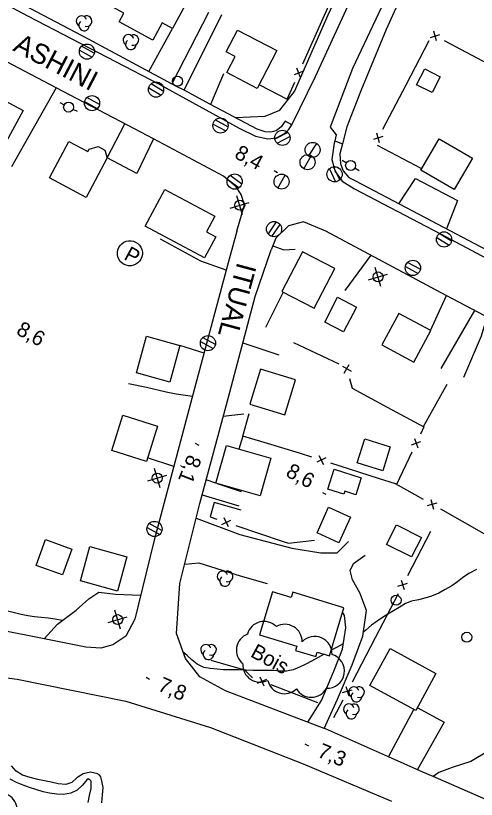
# Model space of a CAD drawing. Extents: x 219136 to 222520, y 5421589 to 5424530.
# Drawn here: x 220812.5 to 220904.7, y 5423137.9 to 5423294.7 of the extents above; entities that cross this region are included whole.
import ezdxf

# ---------------------------------------------------------------- set-up
doc = ezdxf.new("R2010")
doc.units = 0
for name, color, linetype in [('Level 19', 7, 'Continuous'), ('Level 2', 7, 'Continuous'), ('Level 21', 7, 'Continuous'), ('Level 22', 7, 'Continuous'), ('Level 3', 7, 'Continuous'), ('Level 31', 7, 'Continuous'), ('Level 36', 7, 'Continuous'), ('Level 37', 7, 'Continuous'), ('Level 38', 7, 'Continuous'), ('Level 44', 7, 'Continuous')]:
    doc.layers.add(name, color=color, linetype=linetype)

msp = doc.modelspace()

# ---------------------------------------------------------------- linework, layer by layer
at = {"layer": 'Level 19'}
for points in [[(220851.13, 5423295.36), (220843.76, 5423281.09)], [(220846.23, 5423279.78), (220853.77, 5423294.95)], [(220839.16, 5423283.56), (220843.9, 5423292.18)], [(220854.15, 5423283.11), (220851.53, 5423276.97)], [(220820.65, 5423280.27), (220811.71, 5423264.49)], [(220840.08, 5423270.06), (220836.76, 5423263.15), (220830.84, 5423266.27), (220834.4, 5423273.07)], [(220889.2, 5423257.09), (220892.54, 5423262.13), (220900.94, 5423257.75), (220898.77, 5423252.07), (220898.77, 5423252.06)], [(220854.68, 5423243.79), (220849.57, 5423245.6), (220841.54, 5423249.97)], [(220863.97, 5423248.64), (220866.19, 5423247.85), (220868.5, 5423248.01)], [(220883.63, 5423246.77), (220878.42, 5423239.73)], [(220895.57, 5423231.74), (220898.79, 5423238.69)], [(220904.39, 5423235.73), (220904.39, 5423235.73), (220897.66, 5423224.14)], [(220902.23, 5423222.41), (220905.79, 5423230.62), (220906.89, 5423234.42)], [(220850.22, 5423227.15), (220845.41, 5423228.73)], [(220858, 5423229.24), (220865.21, 5423226.88)], [(220835.11, 5423221.1), (220838.69, 5423220.39), (220842.67, 5423219.47), (220844.62, 5423219.05), (220847.93, 5423218.59)], [(220858.21, 5423215), (220855.8, 5423214.69), (220854.08, 5423214.51)], [(220844.16, 5423204.5), (220838.93, 5423206.26)], [(220852.58, 5423201.16), (220850.65, 5423201.8)], [(220857.75, 5423199.45), (220852.89, 5423201.06)], [(220849.84, 5423198.83), (220857.21, 5423196.61)], [(220848.65, 5423194.16), (220857.42, 5423190.86), (220867.81, 5423188.18), (220873.58, 5423187.21), (220876.89, 5423187.22), (220879.15, 5423189.52)], [(220874.26, 5423152.09), (220876.97, 5423157.93), (220879.88, 5423164.79), (220882.02, 5423170.55), (220882.78, 5423175.67), (220881.39, 5423179.2), (220879.97, 5423181.81), (220879.5, 5423183.67), (220880.18, 5423185.08), (220882.46, 5423186.78)], [(220846.37, 5423184.97), (220849.18, 5423185.23), (220857.49, 5423182.61), (220862.89, 5423181.11)], [(220818.2, 5423170.03), (220820.87, 5423172.96), (220824.6, 5423175.74), (220827.13, 5423178.03), (220829.15, 5423179.36), (220832.53, 5423178.93), (220837.53, 5423178.74)], [(220971.34, 5423177.67), (220967.69, 5423174.5), (220961.84, 5423172.04), (220956.3, 5423170.22), (220951.3, 5423168.96), (220947.57, 5423168.78), (220943.63, 5423169.7), (220939.37, 5423171.71), (220934.7, 5423174.6), (220930.82, 5423176.84), (220927.46, 5423177.65), (220925.12, 5423176.77), (220922.78, 5423174.16), (220919.75, 5423167.92), (220915.42, 5423159.47), (220910.34, 5423150.81), (220907.12, 5423147.53), (220903.63, 5423145.47), (220899.91, 5423144.25), (220897.24, 5423143.28), (220896.12, 5423142.44)], [(220871.02, 5423153.33), (220873.73, 5423157.68), (220876.23, 5423163.53), (220877.92, 5423167.96), (220878.62, 5423172.19), (220878.34, 5423174.68), (220877.97, 5423175.35)], [(220892.92, 5423156.26), (220898.29, 5423153.32), (220892.94, 5423143.84)], [(220887.17, 5423146.39), (220892.21, 5423155.89)]]:
    msp.add_lwpolyline(points, dxfattribs=at)
at = {"layer": 'Level 2'}
for points in [[(220904.75, 5423183.91), (220903.22, 5423183.07), (220901.99, 5423182.22), (220900.95, 5423181.44), (220899.81, 5423180.62), (220898.53, 5423179.86), (220897.21, 5423179.14), (220895.75, 5423178.55), (220894.42, 5423178.13), (220893.19, 5423177.79), (220891.76, 5423177.52), (220890.54, 5423177.07), (220889.27, 5423176.26), (220888.17, 5423175.59), (220887.02, 5423174.93)], [(220821.85, 5423173.69), (220820.4, 5423173.96), (220819.03, 5423174.12), (220817.62, 5423174.26), (220816.26, 5423174.4), (220814.93, 5423174.59), (220813.63, 5423174.91), (220812.29, 5423175.23), (220810.88, 5423175.55), (220809.41, 5423175.77), (220807.97, 5423175.99), (220806.56, 5423176.2), (220805.26, 5423176.42), (220804, 5423176.72), (220802.68, 5423177), (220801.22, 5423177.22), (220799.98, 5423177.39), (220798.47, 5423177.62), (220797.28, 5423177.81)], [(220887.02, 5423174.93), (220885.95, 5423174.26), (220884.88, 5423173.58), (220883.73, 5423172.76), (220882.62, 5423171.74), (220882.14, 5423171.32)], [(220878.1, 5423169.02), (220876.85, 5423168.34), (220875.71, 5423167.72), (220875.63, 5423167.68)], [(220874.28, 5423166.93), (220873.1, 5423166.28), (220871.75, 5423165.54), (220870.61, 5423164.91), (220869.36, 5423164.33), (220868.07, 5423163.82), (220866.73, 5423163.53), (220865.48, 5423163.56), (220864.1, 5423163.65), (220862.83, 5423163.67), (220861.48, 5423163.68), (220860.01, 5423163.66), (220858.66, 5423163.71), (220857.14, 5423163.79), (220855.63, 5423163.82), (220854.11, 5423163.84), (220852.82, 5423163.91), (220851.46, 5423164.05), (220850.17, 5423164.27), (220848.87, 5423164.91), (220847.87, 5423165.76), (220846.85, 5423166.66), (220846.06, 5423167.37)], [(220829.18, 5423142.83), (220828.96, 5423142.97), (220827.5, 5423143.35), (220826.03, 5423143.01), (220824.77, 5423142.2), (220823.75, 5423141.23), (220822.54, 5423140.84), (220821.02, 5423140.98), (220819.59, 5423141.31), (220818.29, 5423141.58), (220816.97, 5423141.84), (220815.41, 5423142.24), (220813.91, 5423142.7), (220812.64, 5423143.54), (220811.68, 5423144.58)], [(220827.02, 5423137.23), (220827.29, 5423138.63), (220827.63, 5423140.06), (220827.66, 5423141.53), (220827.46, 5423141.73), (220827.01, 5423141.97), (220826.78, 5423141.78), (220825.91, 5423140.74), (220824.84, 5423139.76), (220823.54, 5423139.14), (220822.07, 5423138.87), (220820.75, 5423138.9), (220819.31, 5423139.11), (220818, 5423139.39), (220816.56, 5423139.85), (220815.28, 5423140.27), (220813.98, 5423140.73), (220812.67, 5423141.27), (220811.44, 5423141.92)], [(220829.78, 5423137.2), (220829.87, 5423138.8), (220830.01, 5423140.24), (220829.76, 5423141.61), (220829.55, 5423142.4), (220829.37, 5423142.65), (220829.18, 5423142.83)]]:
    msp.add_lwpolyline(points, dxfattribs=at)
at = {"layer": 'Level 21'}
for points in [[(220789.81, 5423308.04), (220815.03, 5423294.62), (220841.24, 5423280.99), (220857.28, 5423272.22), (220860.52, 5423270.59), (220862.97, 5423270.06), (220864.73, 5423270.29), (220866.34, 5423271.16), (220867.11, 5423271.9), (220867.82, 5423272.9), (220872.51, 5423282.55), (220882.09, 5423303.35), (220894.58, 5423331.02), (220900.58, 5423344.18), (220901.36, 5423346.72), (220901.74, 5423349.06), (220901.5, 5423350.98), (220900.82, 5423352.43), (220899.85, 5423353.72), (220898.17, 5423355.13), (220854.77, 5423378.12), (220821.72, 5423395.62), (220802.3, 5423405.92)], [(221034.21, 5423281.98), (221001.78, 5423299.56), (220962.06, 5423320.69), (220923.68, 5423341.4), (220917.59, 5423344.56), (220914.86, 5423345.6), (220912.4, 5423345.25), (220910.35, 5423344.22), (220908.2, 5423340.39), (220906.64, 5423341.11), (220900.88, 5423328.5), (220879.94, 5423284.18), (220875.47, 5423272.4), (220876.66, 5423270.88), (220876.4, 5423269.64)], [(220856.49, 5423274.33), (220862.46, 5423274.64), (220865.43, 5423275.8), (220868.33, 5423279.52), (220875.09, 5423294.87), (220885.39, 5423317.15), (220887.59, 5423322.07)], [(220856.78, 5423251.6), (220858.3, 5423256.85), (220857.64, 5423258.9), (220856.63, 5423260.48), (220854.1, 5423262.6), (220840.08, 5423270.06), (220836.29, 5423272.08), (220820.65, 5423280.27), (220803.19, 5423289.4), (220776.43, 5423304.07), (220773.92, 5423304.58), (220771.37, 5423303.76), (220769.27, 5423301.55), (220768.33, 5423298.78), (220768.32, 5423296.68)], [(220892.42, 5423304.71), (220886.71, 5423291.97), (220881.62, 5423279.7), (220878.78, 5423272.48), (220877.93, 5423269.1)], [(220876.4, 5423269.64), (220876.31, 5423269.21), (220875.83, 5423265.97), (220876.48, 5423263.54), (220877.85, 5423261.59), (220880.37, 5423260.04), (220897.54, 5423251.07), (220932.64, 5423232.38), (220957.29, 5423219.32), (220980.12, 5423207.12), (221008.25, 5423192.18), (221037.94, 5423176.06), (221070.92, 5423158.24), (221106.88, 5423138.82), (221123.77, 5423129.59), (221125.63, 5423129.11), (221127.61, 5423129.23), (221129.13, 5423129.86), (221130.17, 5423130.62), (221131.72, 5423132.4)], [(221134.08, 5423112.45), (221112.63, 5423124.02), (221075.87, 5423143.92), (221060.17, 5423152.4), (221022.07, 5423172.93), (220995.92, 5423187.46), (220975.59, 5423198.17), (220958.05, 5423207.39), (220922.92, 5423225.97), (220898.67, 5423238.75), (220874.62, 5423251.57), (220870.14, 5423253.44), (220867.15, 5423252.65), (220864.57, 5423250.22), (220863.68, 5423247.88)], [(220856.78, 5423251.6), (220854.68, 5423243.79), (220848.06, 5423219.09), (220840.15, 5423189.52), (220836.36, 5423173.92), (220834.6, 5423170.52), (220831.94, 5423168.82), (220829.59, 5423168.17), (220826.57, 5423168.37), (220818.2, 5423170.03), (220809.06, 5423171.84)], [(220910.33, 5423136.25), (220896.12, 5423142.44), (220894.04, 5423143.35), (220887.17, 5423146.39), (220874.56, 5423151.98), (220874.26, 5423152.09), (220854.5, 5423159.64), (220849.37, 5423162.42), (220846.53, 5423166.06), (220844.72, 5423171.08), (220845.4, 5423181.06), (220848.65, 5423194.16), (220849.37, 5423197.07), (220855.12, 5423218.36), (220860.46, 5423238.52), (220863.68, 5423247.88)], [(220657.15, 5423148.52), (220677.44, 5423152.18), (220703.14, 5423156.57), (220730.87, 5423161.67), (220749.58, 5423164.8), (220761.21, 5423165.96), (220773.79, 5423165.95), (220791.58, 5423164.73), (220812.79, 5423161.96), (220834.54, 5423157.51), (220851.52, 5423152.27), (220870.08, 5423145.01), (220887.78, 5423137.56)]]:
    msp.add_lwpolyline(points, dxfattribs=at)
at = {"layer": 'Level 22'}
for points in [[(220867.82, 5423272.9), (220866.49, 5423273.59), (220865.68, 5423272.5), (220864.69, 5423271.7), (220863.63, 5423271.41), (220862.45, 5423271.47), (220860.83, 5423272.03), (220851.53, 5423276.97), (220846.23, 5423279.78), (220844.73, 5423280.57), (220827.09, 5423290.04), (220814.15, 5423296.82), (220803.61, 5423302.35), (220792.97, 5423308.04), (220778.15, 5423315.98), (220755.32, 5423327.99), (220726.58, 5423343.48), (220700.38, 5423357.31), (220681.27, 5423367.47), (220660.71, 5423378.4)], [(220876.4, 5423269.64), (220877.93, 5423269.1), (220877.43, 5423267.04), (220877.53, 5423265.1), (220878.11, 5423263.69), (220879.2, 5423262.33), (220880.53, 5423261.65), (220913.27, 5423244.44), (220940.44, 5423230.1), (220974.52, 5423211.79), (221008.64, 5423193.62), (221044.19, 5423174.41), (221085.04, 5423152.28), (221124.31, 5423130.84), (221126.03, 5423130.39), (221127.72, 5423130.78), (221129.08, 5423131.54), (221130.13, 5423132.43), (221130.63, 5423133.12), (221131.72, 5423132.4)]]:
    msp.add_lwpolyline(points, dxfattribs=at)
at = {"layer": 'Level 3'}
for p, q in [((220864.24, 5423263.71), (220864.94, 5423263.33)), ((220848.48, 5423209.16), (220849.19, 5423208.78)), ((220873.91, 5423199.33), (220874.61, 5423198.95)), ((220838.62, 5423162.33), (220839.32, 5423161.95)), ((220870.41, 5423148.98), (220871.11, 5423148.6))]:
    msp.add_line(p, q, dxfattribs=at)
at = {"layer": 'Level 31'}
for points in [[(220839.94, 5423289.84), (220833.26, 5423293.51), (220834.2, 5423295.2), (220830.53, 5423297.21), (220835.7, 5423306.6), (220839.56, 5423304.48), (220837.91, 5423301.49), (220846.44, 5423296.79), (220843.9, 5423292.18), (220841.85, 5423293.31)], [(220864.83, 5423287.76), (220860.86, 5423280.16), (220854.79, 5423283.33), (220856.47, 5423286.55), (220854.68, 5423287.48), (220856.95, 5423291.85)], [(220897.52, 5423282.51), (220895.92, 5423279.32), (220892.79, 5423280.89), (220894.4, 5423284.08)], [(220826.6, 5423258.34), (220819.29, 5423262.25), (220823.18, 5423269.53), (220826.96, 5423267.51), (220827.23, 5423268), (220829.04, 5423268.55), (220830.38, 5423267.82), (220830.84, 5423266.27)], [(220897.33, 5423270.08), (220903.97, 5423266.19), (220900.29, 5423259.91), (220893.65, 5423263.8)], [(220850.29, 5423246.27), (220838.47, 5423252.61), (220842.4, 5423259.94), (220852.39, 5423254.58), (220850.72, 5423251.47), (220852.56, 5423250.48)], [(220865.83, 5423239.52), (220872.24, 5423236.18), (220876.38, 5423244.12), (220869.97, 5423247.46)], [(220874.39, 5423233.41), (220876.97, 5423238.36), (220880.74, 5423236.4), (220878.16, 5423231.45)], [(220885.83, 5423228.83), (220892.21, 5423225.4), (220895.61, 5423231.72), (220889.23, 5423235.15)], [(220866.37, 5423214.81), (220868.53, 5423221.83), (220861.55, 5423223.98), (220859.39, 5423216.96)], [(220840.93, 5423212.6), (220838.69, 5423205.51), (220831.76, 5423207.7), (220834, 5423214.79)], [(220882.4, 5423210.02), (220887.5, 5423208.41), (220886, 5423203.65), (220880.9, 5423205.26)], [(220852.57, 5423201.15), (220854.73, 5423208.69), (220863.61, 5423206.15), (220861.46, 5423198.61)], [(220876.27, 5423203.96), (220881.7, 5423202.22), (220880.62, 5423198.85), (220878.38, 5423199.56), (220878.19, 5423198.97), (220875, 5423199.99)], [(220877.23, 5423189.24), (220872.86, 5423191.2), (220875.15, 5423196.33), (220879.53, 5423194.37)], [(220891.75, 5423186.4), (220886.75, 5423188.92), (220888.73, 5423192.84), (220893.73, 5423190.32)], [(220818.46, 5423189.86), (220823.76, 5423187.94), (220821.89, 5423182.79), (220816.59, 5423184.72)], [(220832.87, 5423179.57), (220825.47, 5423181.61), (220827.36, 5423188.48), (220834.76, 5423186.45)], [(220878.23, 5423176.19), (220867.98, 5423179.34), (220867.65, 5423178.26), (220863.95, 5423179.39), (220861.34, 5423170.83), (220868.8, 5423168.55), (220868.54, 5423167.69), (220872.62, 5423166.46), (220872.89, 5423167.35), (220875.31, 5423166.61)], [(220887.46, 5423168.09), (220896.64, 5423163.09), (220892.6, 5423155.67), (220883.43, 5423160.66)]]:
    msp.add_lwpolyline(points, close=True, dxfattribs=at)
for points in [[(220809.77, 5423267.88), (220800, 5423273.14), (220804.21, 5423280.97), (220813.98, 5423275.72), (220809.77, 5423267.88)], [(220845.41, 5423228.73), (220843.36, 5423221.36), (220836.67, 5423223.22), (220838.72, 5423230.59), (220845.41, 5423228.73)]]:
    msp.add_lwpolyline(points, dxfattribs=at)
at = {"layer": 'Level 36'}
for p, q in [((220825.3, 5423287.83), (220827.84, 5423286.44)), ((220828.26, 5423287.25), (220825.72, 5423288.64)), ((220839.15, 5423280.31), (220841.62, 5423278.78)), ((220842.09, 5423279.57), (220839.62, 5423281.1)), ((220829.28, 5423276.94), (220826.74, 5423278.33)), ((220821.33, 5423277.34), (220822.23, 5423276.89)), ((220826.32, 5423277.52), (220828.86, 5423276.13)), ((220824.89, 5423275.51), (220824, 5423275.97)), ((220854.99, 5423272.46), (220852.45, 5423273.85)), ((220852.03, 5423273.04), (220854.57, 5423271.65)), ((220866.98, 5423271.36), (220864.43, 5423269.98)), ((220864.88, 5423269.18), (220867.43, 5423270.56)), ((220871.15, 5423266.61), (220872.79, 5423269.11)), ((220870.23, 5423264.06), (220871.67, 5423266.7)), ((220877.87, 5423265.78), (220878.73, 5423265.27)), ((220877.39, 5423261.87), (220876.16, 5423264.5)), ((220881.28, 5423263.68), (220880.43, 5423264.21)), ((220857.78, 5423261.01), (220855.46, 5423262.76)), ((220865.02, 5423260.18), (220866.46, 5423262.82)), ((220875.33, 5423264.09), (220876.56, 5423261.46)), ((220854.92, 5423262.01), (220857.24, 5423260.26)), ((220857.92, 5423254.86), (220856.79, 5423258.69)), ((220855.44, 5423256.21), (220859.27, 5423257.34)), ((220864.68, 5423253.46), (220863.05, 5423251.06)), ((220863.82, 5423250.56), (220865.45, 5423252.96)), ((220896.81, 5423250.3), (220899.29, 5423248.8)), ((220899.75, 5423249.6), (220897.27, 5423251.1)), ((220893.52, 5423243.96), (220890.98, 5423245.35)), ((220885.62, 5423240.52), (220884.49, 5423244.35)), ((220890.56, 5423244.54), (220893.1, 5423243.15)), ((220883.14, 5423241.87), (220886.97, 5423243)), ((220852.49, 5423228.91), (220849.95, 5423230.3)), ((220849.53, 5423229.49), (220852.07, 5423228.1)), ((220841.42, 5423200.26), (220840.29, 5423204.09)), ((220838.94, 5423201.61), (220842.77, 5423202.74)), ((220838.82, 5423192.3), (220841.36, 5423190.91)), ((220841.78, 5423191.72), (220839.24, 5423193.11)), ((220833.5, 5423171.94), (220832.37, 5423175.77)), ((220831.02, 5423173.29), (220834.85, 5423174.42))]:
    msp.add_line(p, q, dxfattribs=at)
for centre, radius in [((220826.78, 5423287.53), 1.52), ((220840.62, 5423279.93), 1.52), ((220844.91, 5423281.6), 1), ((220827.8, 5423277.22), 1.52), ((220823.11, 5423276.43), 1), ((220853.51, 5423272.74), 1.52), ((220865.92, 5423270.27), 1.52), ((220871.97, 5423267.87), 1.5), ((220870.95, 5423265.39), 1.5), ((220879.57, 5423264.74), 1), ((220876.36, 5423262.97), 1.52), ((220856.35, 5423261.52), 1.52), ((220865.74, 5423261.51), 1.5), ((220857.36, 5423256.78), 1), ((220864.24, 5423252.01), 1.52), ((220898.28, 5423249.94), 1.52), ((220892.04, 5423244.24), 1.52), ((220885.06, 5423242.44), 1), ((220851.01, 5423229.19), 1.52), ((220840.86, 5423202.18), 1), ((220840.3, 5423192), 1.52), ((220888.67, 5423177.74), 1), ((220832.94, 5423173.86), 1), ((220902.82, 5423170.33), 1)]:
    msp.add_circle(centre, radius, dxfattribs=at)
at = {"layer": 'Level 37'}
for p, q in [((220895.54, 5423290.36), (220897.45, 5423290.95)), ((220896.79, 5423289.69), (220896.2, 5423291.61)), ((220870.13, 5423283.62), (220868.26, 5423282.9)), ((220869.55, 5423282.32), (220868.83, 5423284.19)), ((220886.04, 5423270.53), (220884.13, 5423269.94)), ((220885.38, 5423269.28), (220884.79, 5423271.19)), ((220878.3, 5423223.18), (220879.3, 5423224.92)), ((220877.93, 5423224.55), (220879.67, 5423223.55)), ((220891.75, 5423208.82), (220893.64, 5423209.5)), ((220892.36, 5423210.1), (220893.03, 5423208.22)), ((220874.59, 5423206.25), (220872.81, 5423205.34)), ((220873.24, 5423206.68), (220874.16, 5423204.9)), ((220896.84, 5423197.18), (220894.91, 5423196.64)), ((220895.61, 5423197.88), (220896.15, 5423195.95)), ((220853.78, 5423192.89), (220855.57, 5423193.78)), ((220855.12, 5423192.44), (220854.23, 5423194.23)), ((220889.05, 5423180.53), (220890.96, 5423181.13)), ((220889.71, 5423181.78), (220890.31, 5423179.87)), ((220861.4, 5423162.41), (220862.22, 5423160.58)), ((220862.72, 5423161.9), (220860.89, 5423161.08)), ((220877.97, 5423159.24), (220879.88, 5423159.84)), ((220878.62, 5423160.49), (220879.23, 5423158.58))]:
    msp.add_line(p, q, dxfattribs=at)
for points in [[(220874.07, 5423294.22), (220878.14, 5423303.35)], [(220870, 5423285.08), (220874.07, 5423294.22)], [(220890.66, 5423280.86), (220895.31, 5423289.72)], [(220898.27, 5423289.72), (220907.11, 5423285.06)], [(220861.34, 5423280.89), (220866.84, 5423277.98), (220868.38, 5423281.43)], [(220886.01, 5423272.01), (220890.66, 5423280.86)], [(220893.82, 5423264.09), (220884.95, 5423268.72)], [(220866.08, 5423239.39), (220862.54, 5423232.33)], [(220868.15, 5423229.34), (220877.19, 5423225.07)], [(220879.32, 5423222.12), (220879.85, 5423220.16), (220886.88, 5423216.4)], [(220894.14, 5423212.51), (220898.88, 5423221)], [(220886.88, 5423216.4), (220894.25, 5423212.45), (220893.55, 5423210.97)], [(220862.23, 5423209.31), (220857.96, 5423210.58), (220859.26, 5423215.1)], [(220857.96, 5423210.58), (220857.2, 5423207.98)], [(220871.8, 5423206.4), (220869.35, 5423207.19), (220862.23, 5423209.31)], [(220891.84, 5423207.35), (220888.79, 5423200.9)], [(220885.13, 5423202.13), (220875.6, 5423205.18)], [(220894.13, 5423197.89), (220888.57, 5423201.02), (220885.13, 5423202.13)], [(220857.67, 5423195.75), (220852.26, 5423197.29), (220851.46, 5423194.42), (220852.78, 5423193.97)], [(220906.34, 5423191.03), (220897.62, 5423195.93)], [(220856.57, 5423192.7), (220866.05, 5423189.5)], [(220895.55, 5423191.47), (220890.93, 5423182.6)], [(220866.05, 5423189.5), (220867.15, 5423189.13), (220872.33, 5423189.77)], [(220889.08, 5423179.05), (220884.47, 5423170.18)], [(220884.47, 5423170.18), (220879.85, 5423161.31)], [(220859.94, 5423162.21), (220859.9, 5423162.22), (220858.42, 5423163.75), (220851.64, 5423165.7)], [(220873.02, 5423157.22), (220863.68, 5423160.78)], [(220878, 5423157.77), (220876.16, 5423154.23)]]:
    msp.add_lwpolyline(points, dxfattribs=at)
at = {"layer": 'Level 38'}
msp.add_ellipse((220835.37, 5423247.17), major_axis=(1.2, -2.21), ratio=0.999969, dxfattribs=at)
at = {"layer": 'Level 44'}
for centre, radius, start, end in [((220825.7, 5423293.65), 1.05, 15.4747, 238.159), ((220826.74, 5423293.62), 1.05, 252.6532, 118.3418), ((220826.2, 5423292.74), 1.05, 130.807, 358.2641), ((220835.07, 5423289.88), 1.05, 15.4747, 238.159), ((220836.11, 5423289.85), 1.05, 252.6532, 118.3418), ((220835.57, 5423288.97), 1.05, 130.807, 358.2641), ((220853.9, 5423182.51), 1.05, 15.9068, 238.5912), ((220854.95, 5423182.49), 1.05, 253.0853, 118.7739), ((220854.41, 5423181.6), 1.05, 131.2391, 358.6962), ((220862.24, 5423170.04), 3.46, 44.5648, 164.5649), ((220866.42, 5423169.46), 3.46, 359.5045, 119.5045), ((220860.16, 5423167.74), 3.46, 111.1968, 231.1968), ((220872.39, 5423167.04), 3.46, 357.5822, 136.3488), ((220850.6, 5423167.83), 1.05, 15.9068, 238.5912), ((220851.65, 5423167.81), 1.05, 253.0853, 118.7739), ((220851.11, 5423166.92), 1.05, 131.2391, 358.6962), ((220874.87, 5423163.57), 3.46, 267.3647, 73.6706), ((220861.44, 5423164.8), 3.46, 176.1367, 296.1367), ((220866.34, 5423162.49), 3.46, 193.3662, 313.3662), ((220871.68, 5423161.77), 3.46, 211.2611, 331.2611), ((220880.23, 5423159.36), 1.05, 15.9068, 238.5912), ((220880.74, 5423158.45), 1.05, 131.2391, 358.6962), ((220881.28, 5423159.34), 1.05, 253.0853, 118.7739), ((220879.22, 5423155.95), 1.05, 15.9068, 238.5912), ((220880.27, 5423155.93), 1.05, 253.0853, 118.7739), ((220879.73, 5423155.04), 1.05, 131.2391, 358.6962), ((220809.36, 5423135.75), 3.46, 329.8549, 89.8549)]:
    msp.add_arc(centre, radius, start, end, dxfattribs=at)

# ---------------------------------------------------------------- texts
at = {"layer": 'Level 21'}
for s, rotation, p in [('ASHINI', 332.3945, (220811.77, 5423287.82)), ('ITUAL', 254.9964, (220856.91, 5423245.53))]:
    msp.add_text(s, height=4, rotation=rotation, dxfattribs=at).set_placement(p)
at = {"layer": 'Level 3'}
for s, rotation, p in [('8,4', 331.383, (220856.11, 5423266.38)), ('8,6', 331.383, (220812.43, 5423231.08)), ('8,1', 248.6284, (220847.03, 5423207.07)), ('8,6', 331.383, (220866.39, 5423202.68)), ('7,8', 336.3604, (220840.78, 5423159.76)), ('7,3', 337.5257, (220872.73, 5423146.47))]:
    msp.add_text(s, height=3, rotation=rotation, dxfattribs=at).set_placement(p)
at = {"layer": 'Level 38'}
msp.add_text('P', height=3, rotation=331.383, dxfattribs=at).set_placement((220833.99, 5423246.07))
at = {"layer": 'Level 44'}
msp.add_text('Bois', height=3, rotation=331.3547, dxfattribs=at).set_placement((220859.32, 5423166.55))

doc.saveas('drawing.dxf')
